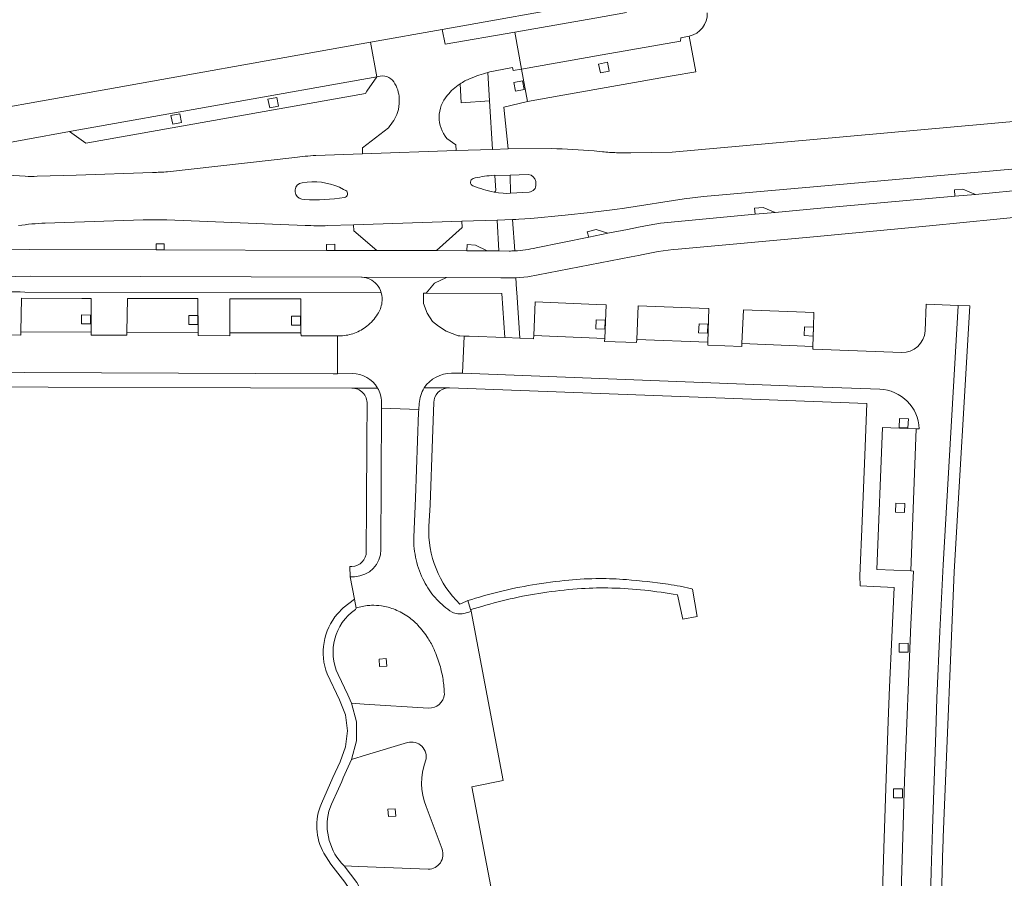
# Model space of a CAD drawing. Extents: x 152048 to 156914, y 461460 to 468786.
# Tile 264 of 272: x 154894 to 155026, y 468166 to 468281. Entities that reach past the tile are written whole.
import ezdxf

# ---------------------------------------------------------------- set-up
doc = ezdxf.new("R2010")
doc.units = 0
doc.header["$LTSCALE"] = 0.75
for name, color, linetype, lineweight in [('B-RO-VH-VERHARDING_ASFALT-GV', 251, 'CONTINUOUS', 18), ('B-RO-VH-VERHARDING_BETONSTRAATSTEEN-GV', 251, 'CONTINUOUS', 18), ('B-RO-VH-VERHARDING_TEGEL-GV', 251, 'CONTINUOUS', 18)]:
    doc.layers.add(name, color=color, linetype=linetype, lineweight=lineweight)

msp = doc.modelspace()

# ---------------------------------------------------------------- linework, layer by layer
at = {"layer": 'B-RO-VH-VERHARDING_ASFALT-GV'}
for points in [[(155045.074, 468269.073), (155036.836, 468268.361), (155034.926, 468268.127), (155028.249, 468267.574), (155000, 468265.039), (154981.042, 468263.328), (154975.518, 468263.243)], [(155045.074, 468269.073), (155036.836, 468268.361), (155034.926, 468268.127), (155028.249, 468267.574), (155000, 468265.039), (154981.042, 468263.328), (154975.518, 468263.243)], [(154964.907, 468263.802), (154959.093, 468263.769), (154956.983, 468263.694), (154952.111, 468263.532), (154939.557, 468263.113), (154933.293, 468262.893)], [(154964.907, 468263.802), (154959.093, 468263.769), (154956.983, 468263.694), (154952.111, 468263.532), (154939.557, 468263.113), (154933.293, 468262.893)], [(154938.366, 468253.599), (154952.89, 468254.086), (154957.626, 468254.213), (154959.66, 468254.295), (154960.093, 468254.309), (154960.521, 468254.331), (154962.123, 468254.457), (154966.726, 468254.898), (154970.056, 468255.247), (154973.383, 468255.626), (154974.653, 468255.826), (154982.672, 468257.09), (154985.265, 468257.385), (155000, 468258.688), (155029.052, 468261.277), (155034.312, 468261.809), (155036.319, 468261.985), (155047.567, 468262.938), (155047.603, 468262.941), (155058.053, 468263.664)], [(154938.366, 468253.599), (154952.89, 468254.086), (154957.626, 468254.213), (154959.66, 468254.295), (154960.093, 468254.309), (154960.521, 468254.331), (154962.123, 468254.457), (154966.726, 468254.898), (154970.056, 468255.247), (154973.383, 468255.626), (154974.653, 468255.826), (154982.672, 468257.09), (154985.265, 468257.385), (155000, 468258.688), (155029.052, 468261.277), (155034.312, 468261.809), (155036.319, 468261.985), (155047.567, 468262.938), (155047.603, 468262.941), (155058.053, 468263.664)], [(154930.487, 468262.63), (154913.445, 468260.704)], [(154930.487, 468262.63), (154913.445, 468260.704)], [(154971.704, 468263.379), (154970.581, 468263.487)], [(154971.704, 468263.379), (154970.581, 468263.487)], [(154894.371, 468260.092), (154878.484, 468261.033)], [(154894.371, 468260.092), (154878.484, 468261.033)], [(155065.524, 468261.93), (155060.039, 468261.263), (155057.409, 468260.971), (155047.804, 468260.133), (155045.19, 468259.905), (155042.482, 468259.526), (155036.585, 468259.048), (155034.623, 468258.86), (155034.578, 468258.856), (155028.994, 468258.361), (155021.693, 468257.666), (155018.949, 468257.42), (155000, 468255.715), (154994.874, 468255.254), (154992.178, 468255.026), (154979.504, 468253.806), (154978.74, 468253.671), (154977.977, 468253.537), (154977.268, 468253.412), (154976.559, 468253.287), (154975.052, 468252.982), (154972.439, 468252.454)], [(155065.524, 468261.93), (155060.039, 468261.263), (155057.409, 468260.971), (155047.804, 468260.133), (155045.19, 468259.905), (155042.482, 468259.526), (155036.585, 468259.048), (155034.623, 468258.86), (155034.578, 468258.856), (155028.994, 468258.361), (155021.693, 468257.666), (155018.949, 468257.42), (155000, 468255.715), (154994.874, 468255.254), (154992.178, 468255.026), (154979.504, 468253.806), (154978.74, 468253.671), (154977.977, 468253.537), (154977.268, 468253.412), (154976.559, 468253.287), (154975.052, 468252.982), (154972.439, 468252.454)], [(154911.444, 468260.604), (154901.18, 468260.239), (154895.974, 468260.101)], [(154911.444, 468260.604), (154901.18, 468260.239), (154895.974, 468260.101)], [(154956.827, 468260.202), (154957.272, 468260.265), (154957.277, 468260.187), (154959.341, 468260.249)], [(154956.827, 468260.202), (154957.272, 468260.265), (154957.277, 468260.187), (154959.341, 468260.249)], [(154959.341, 468260.249), (154961.78, 468260.318)], [(154959.341, 468260.249), (154961.78, 468260.318)], [(154931.47, 468259.236), (154932.163, 468259.31)], [(154931.47, 468259.236), (154932.163, 468259.31)], [(154962.773, 468259.376), (154962.809, 468259.04)], [(154962.773, 468259.376), (154962.809, 468259.04)], [(154930.54, 468257.99), (154930.552, 468258.266)], [(154930.54, 468257.99), (154930.552, 468258.266)], [(154937.027, 468258.333), (154937.325, 468258.184)], [(154937.027, 468258.333), (154937.325, 468258.184)], [(154961.888, 468257.981), (154959.408, 468257.83), (154959.408, 468257.84), (154958.901, 468257.809), (154958.39, 468257.818), (154957.781, 468257.88), (154957.184, 468257.983)], [(154961.888, 468257.981), (154959.408, 468257.83), (154959.408, 468257.84), (154958.901, 468257.809), (154958.39, 468257.818), (154957.781, 468257.88), (154957.184, 468257.983)], [(154981.857, 468250.338), (155000, 468251.98), (155015.526, 468253.471), (155029.073, 468254.772), (155048.769, 468256.539), (155064.036, 468257.977)], [(154981.857, 468250.338), (155000, 468251.98), (155015.526, 468253.471), (155029.073, 468254.772), (155048.769, 468256.539), (155064.036, 468257.977)], [(154931.807, 468256.981), (154931.433, 468257.042)], [(154931.807, 468256.981), (154931.433, 468257.042)], [(154897.033, 468253.808), (154910.185, 468254.254), (154913.327, 468254.248), (154931.878, 468253.509)], [(154897.033, 468253.808), (154910.185, 468254.254), (154913.327, 468254.248), (154931.878, 468253.509)], [(154934.939, 468253.481), (154938.366, 468253.599)], [(154934.939, 468253.481), (154938.366, 468253.599)], [(154972.439, 468252.454), (154969.878, 468251.936), (154962.81, 468250.507)], [(154972.439, 468252.454), (154969.878, 468251.936), (154962.81, 468250.507)], [(154959.208, 468250.079), (154957.812, 468250.086), (154956.245, 468250.095), (154953.555, 468250.109), (154949.479, 468250.13), (154941.498, 468250.134), (154935.841, 468250.152), (154934.726, 468250.155), (154913.008, 468250.221), (154911.899, 468250.225), (154894.9, 468250.277), (154891.861, 468250.218), (154890.76, 468250.197), (154890.258, 468250.187)], [(154959.208, 468250.079), (154957.812, 468250.086), (154956.245, 468250.095), (154953.555, 468250.109), (154949.479, 468250.13), (154941.498, 468250.134), (154935.841, 468250.152), (154934.726, 468250.155), (154913.008, 468250.221), (154911.899, 468250.225), (154894.9, 468250.277), (154891.861, 468250.218), (154890.76, 468250.197), (154890.258, 468250.187)], [(154891.003, 468246.629), (154895.02, 468246.699), (154939.431, 468246.556), (154939.461, 468246.555), (154939.53, 468246.555), (154950.826, 468246.51), (154958.104, 468246.475), (154958.153, 468246.48), (154960.099, 468246.471), (154961.72, 468246.614), (154975.567, 468249.292), (154976.523, 468249.477)], [(154891.003, 468246.629), (154895.02, 468246.699), (154939.431, 468246.556), (154939.461, 468246.555), (154939.53, 468246.555), (154950.826, 468246.51), (154958.104, 468246.475), (154958.153, 468246.48), (154960.099, 468246.471), (154961.72, 468246.614), (154975.567, 468249.292), (154976.523, 468249.477)]]:
    msp.add_lwpolyline(points, dxfattribs=at)
for points in [[(154970.581, 468263.487, 0.0181557), (154964.907, 468263.802)], [(154970.581, 468263.487, 0.0181557), (154964.907, 468263.802)], [(154933.293, 468262.893, 0.0117905), (154930.487, 468262.63)], [(154933.293, 468262.893, 0.0117905), (154930.487, 468262.63)], [(154973.609, 468263.253, -0.0146687), (154971.704, 468263.379)], [(154973.609, 468263.253, -0.0146687), (154971.704, 468263.379)], [(154975.518, 468263.243, -0.0157173), (154973.609, 468263.253)], [(154975.518, 468263.243, -0.0157173), (154973.609, 468263.253)], [(154895.974, 468260.101, -0.0330655), (154894.371, 468260.092)], [(154895.974, 468260.101, -0.0330655), (154894.371, 468260.092)], [(154913.445, 468260.704, -0.0159771), (154911.444, 468260.604)], [(154913.445, 468260.704, -0.0159771), (154911.444, 468260.604)], [(154954.361, 468258.812, -0.6849439), (154954.377, 468259.796)], [(154954.361, 468258.812, -0.6849439), (154954.377, 468259.796)], [(154954.377, 468259.796, -0.0391897), (154956.827, 468260.202)], [(154954.377, 468259.796, -0.0391897), (154956.827, 468260.202)], [(154961.78, 468260.318, -0.370544), (154962.773, 468259.376)], [(154961.78, 468260.318, -0.370544), (154962.773, 468259.376)], [(154930.552, 468258.266, -0.3718027), (154931.47, 468259.236)], [(154930.552, 468258.266, -0.3718027), (154931.47, 468259.236)], [(154932.163, 468259.31, -0.1531803), (154937.027, 468258.333)], [(154932.163, 468259.31, -0.1531803), (154937.027, 468258.333)], [(154957.184, 468257.983, -0.0428112), (154954.361, 468258.812)], [(154957.184, 468257.983, -0.0428112), (154954.361, 468258.812)], [(154962.809, 468259.04, -0.4202024), (154961.888, 468257.981)], [(154962.809, 468259.04, -0.4202024), (154961.888, 468257.981)], [(154931.433, 468257.042, -0.3405801), (154930.54, 468257.99)], [(154931.433, 468257.042, -0.3405801), (154930.54, 468257.99)], [(154937.159, 468257.242, -0.053252), (154931.807, 468256.981)], [(154937.159, 468257.242, -0.053252), (154931.807, 468256.981)], [(154937.325, 468258.184, -0.6944042), (154937.159, 468257.242)], [(154937.325, 468258.184, -0.6944042), (154937.159, 468257.242)], [(154893.461, 468253.485, -0.0316295), (154897.033, 468253.808)], [(154893.461, 468253.485, -0.0316295), (154897.033, 468253.808)], [(154931.878, 468253.509, 0.0196028), (154934.939, 468253.481)], [(154931.878, 468253.509, 0.0196028), (154934.939, 468253.481)], [(154962.81, 468250.507, -0.0493193), (154959.972, 468250.097)], [(154962.81, 468250.507, -0.0493193), (154959.972, 468250.097)], [(154959.972, 468250.097, -0.0130817), (154959.208, 468250.079)], [(154959.972, 468250.097, -0.0130817), (154959.208, 468250.079)], [(154976.523, 468249.477, -0.0354181), (154981.857, 468250.338)], [(154976.523, 468249.477, -0.0354181), (154981.857, 468250.338)]]:
    msp.add_lwpolyline(points, format="xyb", dxfattribs=at)
at = {"layer": 'B-RO-VH-VERHARDING_BETONSTRAATSTEEN-GV'}
for points in [[(154974.108, 468284.045), (154970.27, 468283.359), (154950.252, 468279.784), (154950.657, 468277.796), (154959.983, 468279.387), (154970.688, 468281.282)], [(154974.108, 468284.045), (154970.27, 468283.359), (154950.252, 468279.784), (154950.657, 468277.796), (154959.983, 468279.387), (154970.688, 468281.282)], [(154974.939, 468282.035), (154970.688, 468281.282), (154959.983, 468279.387), (154960.852, 468274.471), (154971.67, 468276.378), (154982.19, 468278.222), (154982.208, 468278.636), (154983.349, 468278.872)], [(154974.939, 468282.035), (154970.688, 468281.282), (154959.983, 468279.387), (154960.852, 468274.471), (154971.67, 468276.378), (154982.19, 468278.222), (154982.208, 468278.636), (154983.349, 468278.872)], [(154957.351, 468274.247), (154959.644, 468274.67), (154959.742, 468274.257), (154960.852, 468274.471), (154959.983, 468279.387), (154950.657, 468277.796), (154950.252, 468279.784), (154940.655, 468278.07), (154941.482, 468273.438)], [(154957.351, 468274.247), (154959.644, 468274.67), (154959.742, 468274.257), (154960.852, 468274.471), (154959.983, 468279.387), (154950.657, 468277.796), (154950.252, 468279.784), (154940.655, 468278.07), (154941.482, 468273.438)], [(154888.558, 468263.962), (154900.323, 468266.114), (154941.482, 468273.438), (154940.655, 468278.07), (154901.213, 468271.025), (154886.103, 468268.326), (154884.918, 468268.302), (154879.299, 468268.49)], [(154888.558, 468263.962), (154900.323, 468266.114), (154941.482, 468273.438), (154940.655, 468278.07), (154901.213, 468271.025), (154886.103, 468268.326), (154884.918, 468268.302), (154879.299, 468268.49)], [(154959.093, 468263.769), (154958.519, 468269.351), (154961.655, 468270.101), (154960.852, 468274.471), (154959.742, 468274.257), (154959.644, 468274.67), (154957.351, 468274.247)], [(154959.093, 468263.769), (154958.519, 468269.351), (154961.655, 468270.101), (154960.852, 468274.471), (154959.742, 468274.257), (154959.644, 468274.67), (154957.351, 468274.247)], [(154941.482, 468273.438), (154941.947, 468273.525)], [(154941.482, 468273.438), (154941.947, 468273.525)], [(154956.368, 468274.018), (154956.596, 468270.197), (154956.983, 468263.694), (154959.093, 468263.769)], [(154956.368, 468274.018), (154956.596, 468270.197), (154956.983, 468263.694), (154959.093, 468263.769)], [(154943.047, 468266.609), (154941.296, 468265.248), (154939.544, 468263.887), (154939.557, 468263.113), (154952.111, 468263.532), (154952.09, 468264.309), (154950.874, 468265.156)], [(154943.047, 468266.609), (154941.296, 468265.248), (154939.544, 468263.887), (154939.557, 468263.113), (154952.111, 468263.532), (154952.09, 468264.309), (154950.874, 468265.156)], [(154957.408, 468258.208), (154957.277, 468260.187), (154957.272, 468260.265), (154956.827, 468260.202)], [(154957.408, 468258.208), (154957.277, 468260.187), (154957.272, 468260.265), (154956.827, 468260.202)], [(154961.78, 468260.318), (154959.341, 468260.249), (154959.408, 468257.84), (154959.408, 468257.83), (154961.888, 468257.981)], [(154961.78, 468260.318), (154959.341, 468260.249), (154959.408, 468257.84), (154959.408, 468257.83), (154961.888, 468257.981)], [(154932.163, 468259.31), (154931.47, 468259.236)], [(154932.163, 468259.31), (154931.47, 468259.236)], [(154962.809, 468259.04), (154962.773, 468259.376)], [(154962.809, 468259.04), (154962.773, 468259.376)], [(154930.552, 468258.266), (154930.54, 468257.99)], [(154930.552, 468258.266), (154930.54, 468257.99)], [(154937.325, 468258.184), (154937.027, 468258.333)], [(154937.325, 468258.184), (154937.027, 468258.333)], [(154931.433, 468257.042), (154931.807, 468256.981)], [(154931.433, 468257.042), (154931.807, 468256.981)], [(154959.972, 468250.097), (154959.66, 468254.295), (154957.626, 468254.213), (154957.812, 468250.086), (154959.208, 468250.079)], [(154959.972, 468250.097), (154959.66, 468254.295), (154957.626, 468254.213), (154957.812, 468250.086), (154959.208, 468250.079)], [(154939.53, 468246.555), (154939.461, 468246.555), (154939.431, 468246.556), (154895.02, 468246.699), (154891.003, 468246.629)], [(154939.53, 468246.555), (154939.461, 468246.555), (154939.431, 468246.556), (154895.02, 468246.699), (154891.003, 468246.629)], [(154951.508, 468233.707), (154952.941, 468233.699), (154953.172, 468238.678), (154952.585, 468238.7), (154952.402, 468238.707), (154950.789, 468239.332), (154949.746, 468240.027), (154948.954, 468240.645), (154948.24, 468241.746), (154947.719, 468243.059), (154947.719, 468243.346), (154947.719, 468244.448), (154948.102, 468244.446), (154949.23, 468245.782), (154950.826, 468246.51), (154939.53, 468246.555)], [(154951.508, 468233.707), (154952.941, 468233.699), (154953.172, 468238.678), (154952.585, 468238.7), (154952.402, 468238.707), (154950.789, 468239.332), (154949.746, 468240.027), (154948.954, 468240.645), (154948.24, 468241.746), (154947.719, 468243.059), (154947.719, 468243.346), (154947.719, 468244.448), (154948.102, 468244.446), (154949.23, 468245.782), (154950.826, 468246.51), (154939.53, 468246.555)], [(154894.336, 468244.577), (154942.079, 468244.473)], [(154894.336, 468244.577), (154942.079, 468244.473)], [(155014.941, 468129.68), (155015.054, 468137.223), (155015.228, 468146.34), (155015.438, 468155.456), (155015.61, 468161.771), (155015.766, 468166.924), (155015.94, 468172.644), (155016.363, 468185.55), (155016.535, 468190.157), (155016.927, 468199.099), (155017.381, 468208.04), (155019.359, 468242.721), (155019.363, 468242.786), (155015.081, 468242.941), (155014.931, 468239.386)], [(155014.941, 468129.68), (155015.054, 468137.223), (155015.228, 468146.34), (155015.438, 468155.456), (155015.61, 468161.771), (155015.766, 468166.924), (155015.94, 468172.644), (155016.363, 468185.55), (155016.535, 468190.157), (155016.927, 468199.099), (155017.381, 468208.04), (155019.359, 468242.721), (155019.363, 468242.786), (155015.081, 468242.941), (155014.931, 468239.386)], [(155017.367, 468171.47), (155017.437, 468173.661), (155018.829, 468207.064), (155020.923, 468242.73), (155019.363, 468242.786), (155019.359, 468242.721), (155017.381, 468208.04), (155016.927, 468199.099), (155016.535, 468190.157), (155016.363, 468185.55), (155015.94, 468172.644), (155015.766, 468166.924)], [(155017.367, 468171.47), (155017.437, 468173.661), (155018.829, 468207.064), (155020.923, 468242.73), (155019.363, 468242.786), (155019.359, 468242.721), (155017.381, 468208.04), (155016.927, 468199.099), (155016.535, 468190.157), (155016.363, 468185.55), (155015.94, 468172.644), (155015.766, 468166.924)], [(154883.815, 468233.847), (154935.64, 468233.626), (154936.208, 468233.636), (154936.23, 468238.703), (154935.937, 468238.696), (154931.324, 468238.713), (154931.322, 468239.13), (154921.781, 468239.124), (154921.779, 468238.731), (154917.523, 468238.745), (154917.523, 468239.165), (154908.002, 468239.191), (154907.996, 468238.785), (154903.197, 468238.784), (154903.197, 468239.21), (154893.801, 468239.231), (154893.796, 468238.817), (154877.47, 468238.88)], [(154883.815, 468233.847), (154935.64, 468233.626), (154936.208, 468233.636), (154936.23, 468238.703), (154935.937, 468238.696), (154931.324, 468238.713), (154931.322, 468239.13), (154921.781, 468239.124), (154921.779, 468238.731), (154917.523, 468238.745), (154917.523, 468239.165), (154908.002, 468239.191), (154907.996, 468238.785), (154903.197, 468238.784), (154903.197, 468239.21), (154893.801, 468239.231), (154893.796, 468238.817), (154877.47, 468238.88)], [(154936.664, 468238.713), (154936.23, 468238.703), (154936.208, 468233.636), (154938.186, 468233.668)], [(154936.664, 468238.713), (154936.23, 468238.703), (154936.208, 468233.636), (154938.186, 468233.668)], [(155011.772, 468236.47), (155000, 468236.918), (154999.889, 468236.922), (154999.903, 468237.305), (154990.401, 468237.689), (154990.384, 468237.298), (154985.824, 468237.465), (154985.837, 468237.858), (154976.313, 468238.209), (154976.297, 468237.804), (154972.01, 468237.967), (154972.027, 468238.361), (154962.508, 468238.738), (154962.49, 468238.317), (154960.643, 468238.389), (154958.623, 468238.467), (154953.839, 468238.652), (154953.172, 468238.678), (154952.941, 468233.699), (154953.026, 468233.699), (155000, 468231.9), (155008.865, 468231.561)], [(155011.772, 468236.47), (155000, 468236.918), (154999.889, 468236.922), (154999.903, 468237.305), (154990.401, 468237.689), (154990.384, 468237.298), (154985.824, 468237.465), (154985.837, 468237.858), (154976.313, 468238.209), (154976.297, 468237.804), (154972.01, 468237.967), (154972.027, 468238.361), (154962.508, 468238.738), (154962.49, 468238.317), (154960.643, 468238.389), (154958.623, 468238.467), (154953.839, 468238.652), (154953.172, 468238.678), (154952.941, 468233.699), (154953.026, 468233.699), (155000, 468231.9), (155008.865, 468231.561)], [(154936.208, 468233.636), (154935.64, 468233.626), (154883.815, 468233.847)], [(154936.208, 468233.636), (154935.64, 468233.626), (154883.815, 468233.847)], [(154938.186, 468233.668), (154936.208, 468233.636)], [(154938.186, 468233.668), (154936.208, 468233.636)], [(155008.865, 468231.561), (155000, 468231.9), (154953.026, 468233.699), (154952.941, 468233.699), (154951.508, 468233.707)], [(155008.865, 468231.561), (155000, 468231.9), (154953.026, 468233.699), (154952.941, 468233.699), (154951.508, 468233.707)], [(154883.825, 468231.863), (154938.149, 468231.707), (154941.501, 468231.716), (154941.574, 468231.716)], [(154883.825, 468231.863), (154938.149, 468231.707), (154941.501, 468231.716), (154941.574, 468231.716)], [(154941.574, 468231.716), (154941.501, 468231.716), (154938.149, 468231.707)], [(154941.574, 468231.716), (154941.501, 468231.716), (154938.149, 468231.707)], [(154947.832, 468231.724), (154947.919, 468231.724), (154950.983, 468231.729), (154951.205, 468231.732), (155000, 468229.892), (155007.139, 468229.623), (155006.853, 468222.724), (155006.512, 468213.87), (155006.217, 468206.557), (155006.226, 468205.228), (155010.8, 468204.997), (155010.482, 468198.324), (155010.193, 468191.651), (155010.013, 468187.059), (155009.691, 468178.086), (155009.419, 468170.022), (155009.328, 468167.12), (155009.232, 468164.021), (155008.996, 468155.658), (155008.877, 468150.77), (155008.779, 468145.729), (155008.707, 468140.687), (155008.492, 468126.445), (155008.49, 468126.32)], [(154947.832, 468231.724), (154947.919, 468231.724), (154950.983, 468231.729), (154951.205, 468231.732), (155000, 468229.892), (155007.139, 468229.623), (155006.853, 468222.724), (155006.512, 468213.87), (155006.217, 468206.557), (155006.226, 468205.228), (155010.8, 468204.997), (155010.482, 468198.324), (155010.193, 468191.651), (155010.013, 468187.059), (155009.691, 468178.086), (155009.419, 468170.022), (155009.328, 468167.12), (155009.232, 468164.021), (155008.996, 468155.658), (155008.877, 468150.77), (155008.779, 468145.729), (155008.707, 468140.687), (155008.492, 468126.445), (155008.49, 468126.32)], [(154950.983, 468231.729), (154947.919, 468231.724), (154947.832, 468231.724)], [(154950.983, 468231.729), (154947.919, 468231.724), (154947.832, 468231.724)], [(154940.184, 468229.589), (154940.122, 468224.777), (154940.103, 468215.906)], [(154940.184, 468229.589), (154940.122, 468224.777), (154940.103, 468215.906)], [(154942.04, 468210.099), (154942.101, 468229.022), (154942.104, 468229.866)], [(154942.04, 468210.099), (154942.101, 468229.022), (154942.104, 468229.866)], [(154942.104, 468229.866), (154942.101, 468229.022), (154947.101, 468228.844), (154947.157, 468229.641)], [(154942.104, 468229.866), (154942.101, 468229.022), (154947.101, 468228.844), (154947.157, 468229.641)], [(154947.157, 468229.641), (154947.101, 468228.844)], [(154947.157, 468229.641), (154947.101, 468228.844)], [(154948.451, 468213.173), (154948.617, 468216.046), (154948.955, 468224.904), (154949.106, 468229.757)], [(154948.451, 468213.173), (154948.617, 468216.046), (154948.955, 468224.904), (154949.106, 468229.757)], [(154946.43, 468211.738), (154946.662, 468216.974), (154947.075, 468228.474), (154947.101, 468228.844), (154942.101, 468229.022), (154942.04, 468210.099)], [(154946.43, 468211.738), (154946.662, 468216.974), (154947.075, 468228.474), (154947.101, 468228.844), (154942.101, 468229.022), (154942.04, 468210.099)], [(154947.101, 468228.844), (154947.075, 468228.474), (154946.662, 468216.974), (154946.43, 468211.738)], [(154947.101, 468228.844), (154947.075, 468228.474), (154946.662, 468216.974), (154946.43, 468211.738)], [(155011.042, 468130.352), (155011.397, 468153.053), (155011.832, 468167.044), (155012.206, 468179.077), (155013.053, 468200.052), (155013.411, 468207.196), (155013.039, 468207.213), (155008.491, 468207.412), (155009.23, 468226.426), (155013.763, 468226.253), (155014.157, 468226.247)], [(155011.042, 468130.352), (155011.397, 468153.053), (155011.832, 468167.044), (155012.206, 468179.077), (155013.053, 468200.052), (155013.411, 468207.196), (155013.039, 468207.213), (155008.491, 468207.412), (155009.23, 468226.426), (155013.763, 468226.253), (155014.157, 468226.247)], [(155014.157, 468226.247), (155013.763, 468226.253), (155013.039, 468207.213), (155013.411, 468207.196), (155013.053, 468200.052), (155012.206, 468179.077), (155011.832, 468167.044), (155011.397, 468153.053), (155011.042, 468130.352)], [(155014.157, 468226.247), (155013.763, 468226.253), (155013.039, 468207.213), (155013.411, 468207.196), (155013.053, 468200.052), (155012.206, 468179.077), (155011.832, 468167.044), (155011.397, 468153.053), (155011.042, 468130.352)], [(154940.103, 468215.906), (154940.069, 468209.816)], [(154940.103, 468215.906), (154940.069, 468209.816)], [(154938.145, 468207.798), (154937.874, 468207.791), (154937.91, 468206.432), (154938.486, 468206.433)], [(154938.145, 468207.798), (154937.874, 468207.791), (154937.91, 468206.432), (154938.486, 468206.433)], [(154938.486, 468206.433), (154937.91, 468206.432), (154938.469, 468203.444), (154938.697, 468202.232)], [(154938.486, 468206.433), (154937.91, 468206.432), (154938.469, 468203.444), (154938.697, 468202.232)], [(154981.75, 468203.994), (154982.483, 468200.738), (154984.407, 468201.114), (154983.798, 468204.768), (154983.694, 468204.787), (154982.105, 468205.148)], [(154981.75, 468203.994), (154982.483, 468200.738), (154984.407, 468201.114), (154983.798, 468204.768), (154983.694, 468204.787), (154982.105, 468205.148)], [(154938.607, 468202.024), (154938.697, 468202.232), (154938.469, 468203.444), (154936.954, 468202.262), (154936.213, 468201.47)], [(154938.607, 468202.024), (154938.697, 468202.232), (154938.469, 468203.444), (154936.954, 468202.262), (154936.213, 468201.47)], [(154953.135, 468201.515), (154954.108, 468201.79), (154954.119, 468201.791), (154954.046, 468202.029), (154953.675, 468203.229), (154953.486, 468203.168), (154952.604, 468202.75)], [(154953.135, 468201.515), (154954.108, 468201.79), (154954.119, 468201.791), (154954.046, 468202.029), (154953.675, 468203.229), (154953.486, 468203.168), (154952.604, 468202.75)], [(154953.675, 468203.229), (154954.046, 468202.029), (154954.119, 468201.791), (154954.108, 468201.79), (154953.135, 468201.515)], [(154953.675, 468203.229), (154954.046, 468202.029), (154954.119, 468201.791), (154954.108, 468201.79), (154953.135, 468201.515)], [(154951.261, 468201.868), (154951.567, 468201.696)], [(154951.567, 468201.696), (154951.261, 468201.868)], [(154951.261, 468201.868), (154951.567, 468201.696)], [(154951.567, 468201.696), (154951.261, 468201.868)], [(154957.882, 468128.036), (154958.266, 468134.513), (154953.948, 468156.566), (154958.193, 468157.394), (154954.195, 468178.282), (154958.426, 468179.126), (154954.132, 468201.794), (154954.085, 468202.041), (154955.573, 468202.461)], [(154957.882, 468128.036), (154958.266, 468134.513), (154953.948, 468156.566), (154958.193, 468157.394), (154954.195, 468178.282), (154958.426, 468179.126), (154954.132, 468201.794), (154954.085, 468202.041), (154955.573, 468202.461)], [(154934.807, 468193.401), (154936.501, 468189.911), (154937.265, 468187.902), (154937.532, 468185.769), (154937.292, 468183.631), (154936.554, 468181.613), (154935.607, 468179.541), (154934.056, 468176.019)], [(154934.807, 468193.401), (154936.501, 468189.911), (154937.265, 468187.902), (154937.532, 468185.769), (154937.292, 468183.631), (154936.554, 468181.613), (154935.607, 468179.541), (154934.056, 468176.019)], [(154938.073, 468181.943), (154938.75, 468184.422), (154938.745, 468186.991), (154938.067, 468189.471), (154937.614, 468190.587), (154936.294, 468193.34)], [(154938.073, 468181.943), (154938.75, 468184.422), (154938.745, 468186.991), (154938.067, 468189.471), (154937.614, 468190.587), (154936.294, 468193.34)], [(154948.409, 468188.835), (154939.793, 468189.365), (154938.067, 468189.471), (154938.745, 468186.991), (154938.75, 468184.422), (154938.073, 468181.943), (154940.104, 468182.552), (154945.59, 468184.196)], [(154948.409, 468188.835), (154939.793, 468189.365), (154938.067, 468189.471), (154938.745, 468186.991), (154938.75, 468184.422), (154938.073, 468181.943), (154940.104, 468182.552), (154945.59, 468184.196)], [(154935.067, 468175.029), (154935.424, 468175.96), (154936.325, 468178.014)], [(154935.067, 468175.029), (154935.424, 468175.96), (154936.325, 468178.014)], [(154948.079, 468175.635), (154950.216, 468169.912)], [(154948.079, 468175.635), (154950.216, 468169.912)], [(154934.4, 468169.361), (154935.301, 468167.914), (154937.194, 468165.511), (154938.288, 468163.951), (154938.674, 468162.084), (154938.292, 468160.213)], [(154934.4, 468169.361), (154935.301, 468167.914), (154937.194, 468165.511), (154938.288, 468163.951), (154938.674, 468162.084), (154938.292, 468160.213)], [(154939.812, 468160.407), (154939.941, 468162.155), (154939.603, 468163.875), (154938.817, 468165.444), (154937.113, 468167.688)], [(154948.375, 468167.223), (154939.086, 468167.607), (154937.113, 468167.688), (154938.817, 468165.444), (154939.603, 468163.875), (154939.941, 468162.155), (154939.812, 468160.407), (154942.316, 468161.38), (154947.552, 468163.409)], [(154939.812, 468160.407), (154939.941, 468162.155), (154939.603, 468163.875), (154938.817, 468165.444), (154937.113, 468167.688)], [(154948.375, 468167.223), (154939.086, 468167.607), (154937.113, 468167.688), (154938.817, 468165.444), (154939.603, 468163.875), (154939.941, 468162.155), (154939.812, 468160.407), (154942.316, 468161.38), (154947.552, 468163.409)], [(155015.766, 468166.924), (155015.61, 468161.771), (155015.438, 468155.456), (155015.228, 468146.34), (155015.054, 468137.223), (155014.941, 468129.68), (155014.941, 468129.653), (155014.906, 468112.142), (155014.876, 468104.945), (155014.87, 468097.313), (155014.911, 468089.68), (155014.99, 468082.614), (155015.132, 468074.147), (155015.271, 468067.769), (155015.3, 468066.459), (155015.506, 468058.79)], [(155015.766, 468166.924), (155015.61, 468161.771), (155015.438, 468155.456), (155015.228, 468146.34), (155015.054, 468137.223), (155014.941, 468129.68), (155014.941, 468129.653), (155014.906, 468112.142), (155014.876, 468104.945), (155014.87, 468097.313), (155014.911, 468089.68), (155014.99, 468082.614), (155015.132, 468074.147), (155015.271, 468067.769), (155015.3, 468066.459), (155015.506, 468058.79)]]:
    msp.add_lwpolyline(points, dxfattribs=at)
for points in [[(154983.349, 468278.872, 0.3576596), (154985.758, 468281.977)], [(154983.349, 468278.872, 0.3576596), (154985.758, 468281.977)], [(154957.351, 468274.247, 0.0151483), (154956.368, 468274.018)], [(154956.368, 468274.018, -0.0151483), (154957.351, 468274.247)], [(154957.351, 468274.247, 0.0151483), (154956.368, 468274.018)], [(154956.368, 468274.018, -0.0151483), (154957.351, 468274.247)], [(154941.947, 468273.525, -0.3285757), (154943.911, 468272.486)], [(154941.947, 468273.525, -0.3285757), (154943.911, 468272.486)], [(154952.629, 468272.483, -0.0519126), (154953.984, 468273.183)], [(154952.629, 468272.483, -0.0519126), (154953.984, 468273.183)], [(154953.984, 468273.183, -0.0381878), (154956.368, 468274.018)], [(154953.984, 468273.183, -0.0381878), (154956.368, 468274.018)], [(154943.911, 468272.486, -0.0757066), (154944.356, 468271.388)], [(154943.911, 468272.486, -0.0757066), (154944.356, 468271.388)], [(154950.927, 468270.935, -0.0787673), (154952.629, 468272.483)], [(154950.927, 468270.935, -0.0787673), (154952.629, 468272.483)], [(154944.485, 468270.242, -0.0669037), (154944.273, 468268.658)], [(154944.485, 468270.242, -0.0669037), (154944.273, 468268.658)], [(154944.356, 468271.388, -0.0671255), (154944.485, 468270.242)], [(154944.356, 468271.388, -0.0671255), (154944.485, 468270.242)], [(154950.874, 468265.156, -0.368402), (154950.927, 468270.935)], [(154950.874, 468265.156, -0.368402), (154950.927, 468270.935)], [(154944.273, 468268.658, -0.0869782), (154943.047, 468266.609)], [(154944.273, 468268.658, -0.0869782), (154943.047, 468266.609)], [(154954.377, 468259.796, 0.6849439), (154954.361, 468258.812)], [(154954.377, 468259.796, 0.6849439), (154954.361, 468258.812)], [(154956.827, 468260.202, 0.0391897), (154954.377, 468259.796)], [(154956.827, 468260.202, 0.0391897), (154954.377, 468259.796)], [(154962.773, 468259.376, 0.370544), (154961.78, 468260.318)], [(154962.773, 468259.376, 0.370544), (154961.78, 468260.318)], [(154931.47, 468259.236, 0.3718027), (154930.552, 468258.266)], [(154931.47, 468259.236, 0.3718027), (154930.552, 468258.266)], [(154937.027, 468258.333, 0.1531803), (154932.163, 468259.31)], [(154937.027, 468258.333, 0.1531803), (154932.163, 468259.31)], [(154954.361, 468258.812, 0.0428112), (154957.184, 468257.983)], [(154954.361, 468258.812, 0.0428112), (154957.184, 468257.983)], [(154961.888, 468257.981, 0.4202024), (154962.809, 468259.04)], [(154961.888, 468257.981, 0.4202024), (154962.809, 468259.04)], [(154930.54, 468257.99, 0.3405801), (154931.433, 468257.042)], [(154930.54, 468257.99, 0.3405801), (154931.433, 468257.042)], [(154931.807, 468256.981, 0.053252), (154937.159, 468257.242)], [(154931.807, 468256.981, 0.053252), (154937.159, 468257.242)], [(154937.159, 468257.242, 0.6944042), (154937.325, 468258.184)], [(154937.159, 468257.242, 0.6944042), (154937.325, 468258.184)], [(154957.184, 468257.983, 0.478845), (154957.408, 468258.208)], [(154957.184, 468257.983, 0.478845), (154957.408, 468258.208)], [(154959.208, 468250.079, 0.0130817), (154959.972, 468250.097)], [(154959.208, 468250.079, 0.0130817), (154959.972, 468250.097)], [(154939.53, 468246.555, -0.1025153), (154940.563, 468246.307)], [(154940.563, 468246.307, 0.1025153), (154939.53, 468246.555)], [(154939.53, 468246.555, -0.1025153), (154940.563, 468246.307)], [(154940.563, 468246.307, 0.1025153), (154939.53, 468246.555)], [(154940.563, 468246.307, -0.1093279), (154941.457, 468245.627)], [(154941.457, 468245.627, 0.1093279), (154940.563, 468246.307)], [(154940.563, 468246.307, -0.1093279), (154941.457, 468245.627)], [(154941.457, 468245.627, 0.1093279), (154940.563, 468246.307)], [(154941.457, 468245.627, -0.1092168), (154942.079, 468244.473)], [(154942.079, 468244.473, 0.1092168), (154941.457, 468245.627)], [(154941.457, 468245.627, -0.1092168), (154942.079, 468244.473)], [(154942.079, 468244.473, 0.1092168), (154941.457, 468245.627)], [(154884.269, 468243.952, -0.0440021), (154894.336, 468244.577)], [(154884.269, 468243.952, -0.0440021), (154894.336, 468244.577)], [(154942.079, 468244.473, -0.1075404), (154942.168, 468243.143)], [(154942.079, 468244.473, -0.1075404), (154942.168, 468243.143)], [(154942.168, 468243.143, -0.1072453), (154941.592, 468241.613)], [(154942.168, 468243.143, -0.1072453), (154941.592, 468241.613)], [(154941.592, 468241.613, -0.0806402), (154940.147, 468240.008)], [(154941.592, 468241.613, -0.0806402), (154940.147, 468240.008)], [(154940.147, 468240.008, -0.0811209), (154938.51, 468239.079)], [(154940.147, 468240.008, -0.0811209), (154938.51, 468239.079)], [(154938.51, 468239.079, -0.0812836), (154936.664, 468238.713)], [(154938.51, 468239.079, -0.0812836), (154936.664, 468238.713)], [(155014.931, 468239.386, -0.413337), (155011.772, 468236.47)], [(155014.931, 468239.386, -0.413337), (155011.772, 468236.47)], [(154941.574, 468231.716, 0.2674153), (154938.186, 468233.668)], [(154938.186, 468233.668, -0.2674153), (154941.574, 468231.716)], [(154941.574, 468231.716, 0.2674153), (154938.186, 468233.668)], [(154938.186, 468233.668, -0.2674153), (154941.574, 468231.716)], [(154951.508, 468233.707, 0.2581686), (154947.832, 468231.724)], [(154947.832, 468231.724, -0.2581686), (154951.508, 468233.707)], [(154951.508, 468233.707, 0.2581686), (154947.832, 468231.724)], [(154947.832, 468231.724, -0.2581686), (154951.508, 468233.707)], [(154938.149, 468231.707, -0.4245113), (154940.184, 468229.589)], [(154938.149, 468231.707, -0.4245113), (154940.184, 468229.589)], [(154941.574, 468231.716, -0.1243398), (154942.104, 468229.866)], [(154942.104, 468229.866, 0.1243398), (154941.574, 468231.716)], [(154941.574, 468231.716, -0.1243398), (154942.104, 468229.866)], [(154942.104, 468229.866, 0.1243398), (154941.574, 468231.716)], [(154947.157, 468229.641, -0.1291167), (154947.832, 468231.724)], [(154947.832, 468231.724, 0.1291167), (154947.157, 468229.641)], [(154947.157, 468229.641, -0.1291167), (154947.832, 468231.724)], [(154947.832, 468231.724, 0.1291167), (154947.157, 468229.641)], [(154949.106, 468229.757, -0.3878939), (154950.983, 468231.729)], [(154949.106, 468229.757, -0.3878939), (154950.983, 468231.729)], [(155014.157, 468226.247, 0.3933621), (155008.865, 468231.561)], [(155008.865, 468231.561, -0.3933621), (155014.157, 468226.247)], [(155014.157, 468226.247, 0.3933621), (155008.865, 468231.561)], [(155008.865, 468231.561, -0.3933621), (155014.157, 468226.247)], [(154952.604, 468202.75, -0.2134853), (154948.451, 468213.173)], [(154952.604, 468202.75, -0.2134853), (154948.451, 468213.173)], [(154946.43, 468211.738, 0.0624145), (154946.752, 468208.694)], [(154946.752, 468208.694, -0.0624145), (154946.43, 468211.738)], [(154946.43, 468211.738, 0.0624145), (154946.752, 468208.694)], [(154946.752, 468208.694, -0.0624145), (154946.43, 468211.738)], [(154940.069, 468209.816, -0.4140096), (154938.145, 468207.798)], [(154940.069, 468209.816, -0.4140096), (154938.145, 468207.798)], [(154938.486, 468206.433, 0.4044294), (154942.04, 468210.099)], [(154942.04, 468210.099, -0.4044294), (154938.486, 468206.433)], [(154938.486, 468206.433, 0.4044294), (154942.04, 468210.099)], [(154942.04, 468210.099, -0.4044294), (154938.486, 468206.433)], [(154946.752, 468208.694, 0.0612663), (154947.804, 468205.824)], [(154947.804, 468205.824, -0.0612663), (154946.752, 468208.694)], [(154946.752, 468208.694, 0.0612663), (154947.804, 468205.824)], [(154947.804, 468205.824, -0.0612663), (154946.752, 468208.694)], [(154947.804, 468205.824, 0.0617412), (154949.289, 468203.634)], [(154949.289, 468203.634, -0.0617412), (154947.804, 468205.824)], [(154947.804, 468205.824, 0.0617412), (154949.289, 468203.634)], [(154949.289, 468203.634, -0.0617412), (154947.804, 468205.824)], [(154967.208, 468205.979, 0.0186573), (154962.33, 468205.34)], [(154967.208, 468205.979, 0.0186573), (154962.33, 468205.34)], [(154971.32, 468206.182, 0.0226097), (154967.208, 468205.979)], [(154971.32, 468206.182, 0.0226097), (154967.208, 468205.979)], [(154974.915, 468206.042, 0.0228074), (154971.32, 468206.182)], [(154974.915, 468206.042, 0.0228074), (154971.32, 468206.182)], [(154980.498, 468205.42, 0.0143309), (154974.915, 468206.042)], [(154980.498, 468205.42, 0.0143309), (154974.915, 468206.042)], [(154957.868, 468204.417, 0.0176506), (154953.675, 468203.229)], [(154957.868, 468204.417, 0.0176506), (154953.675, 468203.229)], [(154962.33, 468205.34, 0.0186385), (154957.868, 468204.417)], [(154962.33, 468205.34, 0.0186385), (154957.868, 468204.417)], [(154959.892, 468203.577, -0.0191723), (154964.282, 468204.363)], [(154959.892, 468203.577, -0.0191723), (154964.282, 468204.363)], [(154964.282, 468204.363, -0.0193092), (154968.896, 468204.834)], [(154964.282, 468204.363, -0.0193092), (154968.896, 468204.834)], [(154968.896, 468204.834, -0.0211417), (154972.964, 468204.918)], [(154968.896, 468204.834, -0.0211417), (154972.964, 468204.918)], [(154972.964, 468204.918, -0.0217838), (154977.373, 468204.628)], [(154972.964, 468204.918, -0.0217838), (154977.373, 468204.628)], [(154977.373, 468204.628, -0.013718), (154981.75, 468203.994)], [(154977.373, 468204.628, -0.013718), (154981.75, 468203.994)], [(154982.105, 468205.148, 0.013616), (154980.498, 468205.42)], [(154982.105, 468205.148, 0.013616), (154980.498, 468205.42)], [(154949.289, 468203.634, 0.0615497), (154951.261, 468201.868)], [(154951.261, 468201.868, -0.0615497), (154949.289, 468203.634)], [(154949.289, 468203.634, 0.0615497), (154951.261, 468201.868)], [(154951.261, 468201.868, -0.0615497), (154949.289, 468203.634)], [(154955.573, 468202.461, -0.0189753), (154959.892, 468203.577)], [(154955.573, 468202.461, -0.0189753), (154959.892, 468203.577)], [(154936.294, 468193.34, -0.3695095), (154938.607, 468202.024)], [(154936.294, 468193.34, -0.3695095), (154938.607, 468202.024)], [(154938.697, 468202.232, -0.0533635), (154940.386, 468202.576)], [(154938.697, 468202.232, -0.0533635), (154940.386, 468202.576)], [(154940.386, 468202.576, -0.0110091), (154940.748, 468202.598)], [(154940.386, 468202.576, -0.0110091), (154940.748, 468202.598)], [(154940.748, 468202.598, -0.0475624), (154942.093, 468202.524)], [(154940.748, 468202.598, -0.0475624), (154942.093, 468202.524)], [(154942.093, 468202.524, -0.0601937), (154943.924, 468202.022)], [(154942.093, 468202.524, -0.0601937), (154943.924, 468202.022)], [(154943.924, 468202.022, -0.0554246), (154945.712, 468201.051)], [(154943.924, 468202.022, -0.0554246), (154945.712, 468201.051)], [(154951.567, 468201.696, 0.2008666), (154953.135, 468201.515)], [(154953.135, 468201.515, -0.2008666), (154951.567, 468201.696)], [(154951.567, 468201.696, 0.2008666), (154953.135, 468201.515)], [(154953.135, 468201.515, -0.2008666), (154951.567, 468201.696)], [(154936.213, 468201.47, 0.2716371), (154934.807, 468193.401)], [(154936.213, 468201.47, 0.2716371), (154934.807, 468193.401)], [(154945.712, 468201.051, -0.0556738), (154946.976, 468199.945)], [(154945.712, 468201.051, -0.0556738), (154946.976, 468199.945)], [(154946.976, 468199.945, -0.0417148), (154948.356, 468198.163)], [(154946.976, 468199.945, -0.0417148), (154948.356, 468198.163)], [(154948.356, 468198.163, -0.0412015), (154949.164, 468196.662)], [(154948.356, 468198.163, -0.0412015), (154949.164, 468196.662)], [(154949.164, 468196.662, -0.0309327), (154949.925, 468194.567)], [(154949.164, 468196.662, -0.0309327), (154949.925, 468194.567)], [(154949.925, 468194.567, -0.0314976), (154950.355, 468192.666)], [(154949.925, 468194.567, -0.0314976), (154950.355, 468192.666)], [(154950.355, 468192.666, -0.0379994), (154950.532, 468190.694)], [(154950.355, 468192.666, -0.0379994), (154950.532, 468190.694)], [(154950.532, 468190.694, -0.4113412), (154948.409, 468188.835)], [(154950.532, 468190.694, -0.4113412), (154948.409, 468188.835)], [(154945.59, 468184.196, -0.5962091), (154948.013, 468181.765)], [(154945.59, 468184.196, -0.5962091), (154948.013, 468181.765)], [(154936.325, 468178.014, 0.0065638), (154938.073, 468181.943)], [(154936.325, 468178.014, 0.0065638), (154938.073, 468181.943)], [(154948.013, 468181.765, 0.1846652), (154948.079, 468175.635)], [(154948.013, 468181.765, 0.1846652), (154948.079, 468175.635)], [(154934.056, 468176.019, 0.2379105), (154934.4, 468169.361)], [(154934.056, 468176.019, 0.2379105), (154934.4, 468169.361)], [(154937.113, 468167.688, -0.268101), (154935.067, 468175.029)], [(154937.113, 468167.688, -0.268101), (154935.067, 468175.029)], [(155017.219, 468166.88, -0.0008706), (155017.367, 468171.47)], [(155017.219, 468166.88, -0.0008706), (155017.367, 468171.47)], [(154950.216, 468169.912, -0.5196204), (154948.375, 468167.223)], [(154950.216, 468169.912, -0.5196204), (154948.375, 468167.223)], [(155016.637, 468140.488, -0.0043191), (155017.219, 468166.88)], [(155016.637, 468140.488, -0.0043191), (155017.219, 468166.88)]]:
    msp.add_lwpolyline(points, format="xyb", dxfattribs=at)
for points in [[(154966.413, 468270.95), (154981.062, 468273.564), (154984.21, 468274.101), (154983.349, 468278.872), (154982.208, 468278.636), (154982.19, 468278.222), (154971.67, 468276.378), (154960.852, 468274.471), (154961.655, 468270.101)], [(154966.413, 468270.95), (154981.062, 468273.564), (154984.21, 468274.101), (154983.349, 468278.872), (154982.208, 468278.636), (154982.19, 468278.222), (154971.67, 468276.378), (154960.852, 468274.471), (154961.655, 468270.101)], [(154971.445, 468273.957), (154971.205, 468275.132), (154972.381, 468275.373), (154972.621, 468274.197)], [(154971.445, 468273.957), (154971.205, 468275.132), (154972.381, 468275.373), (154972.621, 468274.197)], [(154941.482, 468273.438), (154900.323, 468266.114), (154902.493, 468264.537), (154939.955, 468271.204), (154940.144, 468271.481)], [(154941.482, 468273.438), (154900.323, 468266.114), (154902.493, 468264.537), (154939.955, 468271.204), (154940.144, 468271.481)], [(154960.058, 468271.48), (154959.818, 468272.656), (154960.994, 468272.896), (154961.234, 468271.721)], [(154960.058, 468271.48), (154959.818, 468272.656), (154960.994, 468272.896), (154961.234, 468271.721)], [(154927.139, 468269.257), (154926.899, 468270.433), (154928.075, 468270.673), (154928.315, 468269.497)], [(154927.139, 468269.257), (154926.899, 468270.433), (154928.075, 468270.673), (154928.315, 468269.497)], [(154914.137, 468267.064), (154913.897, 468268.24), (154915.073, 468268.48), (154915.313, 468267.304)], [(154914.137, 468267.064), (154913.897, 468268.24), (154915.073, 468268.48), (154915.313, 468267.304)], [(155021.693, 468257.666), (155020.013, 468258.355), (155018.868, 468258.256), (155018.949, 468257.42)], [(155021.693, 468257.666), (155020.013, 468258.355), (155018.868, 468258.256), (155018.949, 468257.42)], [(154994.874, 468255.254), (154993.252, 468255.914), (154992.092, 468255.829), (154992.178, 468255.026)], [(154994.874, 468255.254), (154993.252, 468255.914), (154992.092, 468255.829), (154992.178, 468255.026)], [(154952.89, 468254.086), (154938.366, 468253.599), (154938.404, 468252.793), (154941.498, 468250.134), (154949.479, 468250.13), (154952.924, 468253.24)], [(154952.89, 468254.086), (154938.366, 468253.599), (154938.404, 468252.793), (154941.498, 468250.134), (154949.479, 468250.13), (154952.924, 468253.24)], [(154969.878, 468251.936), (154972.439, 468252.454), (154970.857, 468252.945), (154969.666, 468252.668)], [(154969.878, 468251.936), (154972.439, 468252.454), (154970.857, 468252.945), (154969.666, 468252.668)], [(154911.899, 468250.225), (154913.008, 468250.221), (154912.986, 468251.045), (154911.916, 468251.058)], [(154911.899, 468250.225), (154913.008, 468250.221), (154912.986, 468251.045), (154911.916, 468251.058)], [(154935.841, 468250.152), (154935.855, 468250.995), (154934.749, 468250.959), (154934.726, 468250.155)], [(154935.841, 468250.152), (154935.855, 468250.995), (154934.749, 468250.959), (154934.726, 468250.155)], [(154956.245, 468250.095), (154954.699, 468250.883), (154953.571, 468250.963), (154953.555, 468250.109)], [(154956.245, 468250.095), (154954.699, 468250.883), (154953.571, 468250.963), (154953.555, 468250.109)], [(154958.24, 468244.381), (154958.623, 468238.467), (154960.643, 468238.389), (154960.229, 468244.536), (154960.205, 468244.902), (154960.099, 468246.471), (154958.153, 468246.48), (154958.104, 468246.475), (154950.826, 468246.51), (154949.23, 468245.782), (154948.102, 468244.446)], [(154958.24, 468244.381), (154958.623, 468238.467), (154960.643, 468238.389), (154960.229, 468244.536), (154960.205, 468244.902), (154960.099, 468246.471), (154958.153, 468246.48), (154958.104, 468246.475), (154950.826, 468246.51), (154949.23, 468245.782), (154948.102, 468244.446)], [(154901.937, 468243.723), (154893.853, 468243.766), (154893.801, 468239.231), (154903.197, 468239.21), (154903.195, 468243.716)], [(154901.937, 468243.723), (154893.853, 468243.766), (154893.801, 468239.231), (154903.197, 468239.21), (154903.195, 468243.716)], [(154916.217, 468243.698), (154908.066, 468243.7), (154908.002, 468239.191), (154917.523, 468239.165), (154917.521, 468243.698)], [(154916.217, 468243.698), (154908.066, 468243.7), (154908.002, 468239.191), (154917.523, 468239.165), (154917.521, 468243.698)], [(154930.021, 468243.67), (154921.807, 468243.68), (154921.781, 468239.124), (154931.322, 468239.13), (154931.297, 468243.668)], [(154930.021, 468243.67), (154921.807, 468243.68), (154921.781, 468239.124), (154931.322, 468239.13), (154931.297, 468243.668)], [(154970.906, 468242.927), (154962.702, 468243.251), (154962.508, 468238.738), (154972.027, 468238.361), (154972.227, 468242.875)], [(154970.906, 468242.927), (154962.702, 468243.251), (154962.508, 468238.738), (154972.027, 468238.361), (154972.227, 468242.875)], [(154984.666, 468242.425), (154976.489, 468242.749), (154976.313, 468238.209), (154985.837, 468237.858), (154985.984, 468242.373)], [(154984.666, 468242.425), (154976.489, 468242.749), (154976.313, 468238.209), (154985.837, 468237.858), (154985.984, 468242.373)], [(154901.925, 468240.305), (154901.931, 468241.505), (154903.132, 468241.499), (154903.125, 468240.299)], [(154901.925, 468240.305), (154901.931, 468241.505), (154903.132, 468241.499), (154903.125, 468240.299)], [(154916.282, 468240.248), (154916.289, 468241.448), (154917.49, 468241.442), (154917.483, 468240.242)], [(154916.282, 468240.248), (154916.289, 468241.448), (154917.49, 468241.442), (154917.483, 468240.242)], [(154930.058, 468240.163), (154930.065, 468241.363), (154931.265, 468241.356), (154931.259, 468240.157)], [(154930.058, 468240.163), (154930.065, 468241.363), (154931.265, 468241.356), (154931.259, 468240.157)], [(154998.856, 468241.888), (154990.597, 468242.218), (154990.401, 468237.689), (154999.903, 468237.305), (155000, 468239.888), (155000.037, 468241.841), (155000, 468241.842)], [(154998.856, 468241.888), (154990.597, 468242.218), (154990.401, 468237.689), (154999.903, 468237.305), (155000, 468239.888), (155000.037, 468241.841), (155000, 468241.842)], [(154970.814, 468239.662), (154970.87, 468240.861), (154972.069, 468240.804), (154972.013, 468239.606)], [(154970.814, 468239.662), (154970.87, 468240.861), (154972.069, 468240.804), (154972.013, 468239.606)], [(154984.597, 468239.122), (154984.654, 468240.32), (154985.853, 468240.264), (154985.797, 468239.066)], [(154984.597, 468239.122), (154984.654, 468240.32), (154985.853, 468240.264), (154985.797, 468239.066)], [(154998.731, 468238.739), (154998.788, 468239.938), (154999.987, 468239.881), (154999.93, 468238.683)], [(154998.731, 468238.739), (154998.788, 468239.938), (154999.987, 468239.881), (154999.93, 468238.683)], [(155011.51, 468227.627), (155012.708, 468227.571), (155012.652, 468226.371), (155011.453, 468226.428)], [(155011.51, 468227.627), (155012.708, 468227.571), (155012.652, 468226.371), (155011.453, 468226.428)], [(155013.039, 468207.213), (155013.763, 468226.253), (155009.23, 468226.426), (155008.491, 468207.412)], [(155013.039, 468207.213), (155013.763, 468226.253), (155009.23, 468226.426), (155008.491, 468207.412)], [(155011.039, 468216.286), (155012.237, 468216.23), (155012.181, 468215.03), (155010.982, 468215.087)], [(155011.039, 468216.286), (155012.237, 468216.23), (155012.181, 468215.03), (155010.982, 468215.087)], [(155011.484, 468197.503), (155012.683, 468197.506), (155012.686, 468196.305), (155011.485, 468196.303)], [(155011.484, 468197.503), (155012.683, 468197.506), (155012.686, 468196.305), (155011.485, 468196.303)], [(154942.752, 468195.454), (154941.78, 468195.385), (154941.862, 468194.394), (154942.841, 468194.463)], [(154942.752, 468195.454), (154941.78, 468195.385), (154941.862, 468194.394), (154942.841, 468194.463)], [(155010.704, 468177.997), (155011.904, 468177.999), (155011.906, 468176.798), (155010.706, 468176.796)], [(155010.704, 468177.997), (155011.904, 468177.999), (155011.906, 468176.798), (155010.706, 468176.796)], [(154943.059, 468174.286), (154944.037, 468174.355), (154943.949, 468175.346), (154942.977, 468175.277)], [(154943.059, 468174.286), (154944.037, 468174.355), (154943.949, 468175.346), (154942.977, 468175.277)]]:
    msp.add_lwpolyline(points, close=True, dxfattribs=at)
at = {"layer": 'B-RO-VH-VERHARDING_TEGEL-GV'}
for points in [[(154953.984, 468273.183, 0.0519126), (154952.629, 468272.483)], [(154953.984, 468273.183, 0.0519126), (154952.629, 468272.483)], [(154956.368, 468274.018, 0.0381878), (154953.984, 468273.183)], [(154956.368, 468274.018, 0.0381878), (154953.984, 468273.183)], [(154957.408, 468258.208, -0.478845), (154957.184, 468257.983)], [(154957.408, 468258.208, -0.478845), (154957.184, 468257.983)]]:
    msp.add_lwpolyline(points, format="xyb", dxfattribs=at)
for points in [[(154956.596, 468270.197), (154956.368, 468274.018)], [(154956.596, 468270.197), (154956.368, 468274.018)], [(154952.629, 468272.483), (154952.789, 468269.936), (154956.596, 468270.197)], [(154952.629, 468272.483), (154952.789, 468269.936), (154956.596, 468270.197)], [(154957.184, 468257.983), (154957.781, 468257.88), (154958.39, 468257.818), (154958.901, 468257.809), (154959.408, 468257.84), (154959.341, 468260.249), (154957.277, 468260.187)], [(154957.184, 468257.983), (154957.781, 468257.88), (154958.39, 468257.818), (154958.901, 468257.809), (154959.408, 468257.84), (154959.341, 468260.249), (154957.277, 468260.187)], [(154957.277, 468260.187), (154957.408, 468258.208)], [(154957.277, 468260.187), (154957.408, 468258.208)]]:
    msp.add_lwpolyline(points, dxfattribs=at)

doc.saveas('drawing.dxf')
